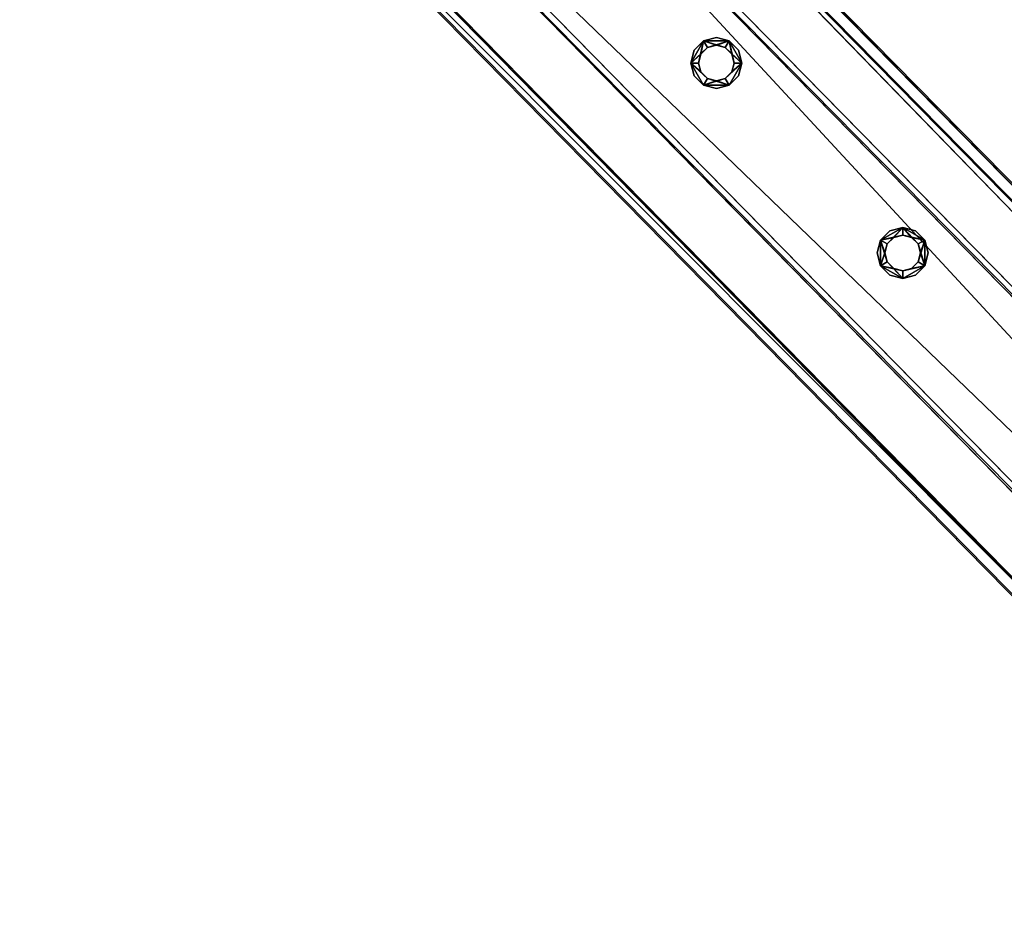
# Model space of a CAD drawing. Header units: millimetres. Extents: x 93711086 to 93775423, y 1247239064 to 1247319365.
# Tile 642 of 656: x 93735350 to 93735760, y 1247287826 to 1247288200. Entities that reach past the tile are written whole.
import ezdxf

# ---------------------------------------------------------------- set-up
doc = ezdxf.new("R2010")
doc.units = ezdxf.units.MM
doc.layers.add('BEAM', color=7, linetype='Continuous')

# ---------------------------------------------------------------- blocks, each defined once
blk = doc.blocks.new('5bbbe152-908d-476c-86af-f8c3bda7d93c')
at = {"color": 0, "transparency": 16777216}
mesh = blk.add_polyface(dxfattribs=at)
corners = [(93746645.62, 1247277057.67, 4971.49), (93746647.26, 1247277056.79, 5031.46), (93746991.77, 1247276710, 5017.42), (93746990.21, 1247276710.81, 4957.44), (93746989.83, 1247276711.2, 4957.46), (93746643.57, 1247277053.34, 5026.51), (93746642.07, 1247277054.15, 4971.53), (93746986.28, 1247276707.68, 4957.5), (93746988.12, 1247276706.53, 5012.46), (93746563.85, 1247276976.82, 4972.53), (93746565.34, 1247276976.01, 5027.5), (93746910.49, 1247276628.59, 5013.44), (93746908.27, 1247276630.13, 4958.49), (93746561.93, 1247276972.42, 5032.55), (93746560.29, 1247276973.3, 4972.58), (93746904.72, 1247276626.61, 4958.54), (93746907.09, 1247276624.98, 5018.48), (93746646.91, 1247277057.14, 5031.48), (93746561.35, 1247276973.01, 5032.57), (93746641.67, 1247277054.56, 4971.55), (93746645.23, 1247277058.06, 4971.51), (93746564.77, 1247276976.59, 5027.53), (93746643.2, 1247277053.71, 5026.52), (93746559.68, 1247276973.93, 4972.6), (93746563.24, 1247276977.43, 4972.56), (93735437.15, 1247288462.97, 5519.22), (93735351.43, 1247288378.99, 5520.32), (93735351.86, 1247288378.55, 5520.3), (93735437.5, 1247288462.61, 5519.2), (93735435.8, 1247288463.55, 5459.23), (93735432.24, 1247288460.05, 5459.28), (93735431.86, 1247288460.43, 5459.3), (93735433.43, 1247288459.55, 5514.27), (93735433.79, 1247288459.19, 5514.25), (93735354.86, 1247288382.57, 5515.28), (93735355.29, 1247288382.13, 5515.26), (93735353.29, 1247288383.45, 5460.31), (93735353.74, 1247288383, 5460.29), (93735349.72, 1247288379.95, 5460.35), (93735350.17, 1247288379.49, 5460.33)]
mesh.append_faces([[corners[k] for k in face] for face in [(19, 0, 7, 19), (21, 5, 11, 21), (23, 9, 15, 23), (0, 29, 28, 0), (30, 6, 22, 30), (34, 33, 21, 34), (36, 35, 10, 36), (10, 24, 36, 10), (38, 37, 23, 38)]], dxfattribs={"vtx0": -1, "vtx1": -1, "vtx2": -1, "vtx3": -1, "color": 0})
mesh.append_faces([[corners[k] for k in face] for face in [(13, 2, 1, 13), (27, 17, 28, 27), (29, 19, 30, 29), (39, 13, 18, 39)]], dxfattribs={"vtx0": -1, "vtx2": -1, "vtx3": -1, "color": 0})
mesh.append_faces([[corners[k] for k in face] for face in [(4, 0, 2, 4), (8, 5, 7, 8), (12, 9, 11, 12), (16, 13, 15, 16), (1, 17, 13, 1), (28, 25, 27, 28), (28, 17, 0, 28), (30, 31, 29, 30), (33, 32, 30, 33), (22, 33, 30, 22), (27, 26, 39, 27), (39, 23, 13, 39), (18, 27, 39, 18)]], dxfattribs={"vtx1": -1, "vtx2": -1, "vtx3": -1, "color": 0})
mesh.append_faces([[corners[k] for k in face] for face in [(0, 1, 2, 0), (2, 3, 4, 2), (5, 6, 7, 5), (9, 10, 11, 9), (13, 14, 15, 13), (17, 18, 13, 17), (13, 16, 2, 13), (19, 20, 0, 19), (0, 4, 7, 0), (7, 6, 19, 7), (21, 22, 5, 21), (5, 8, 11, 5), (11, 10, 21, 11), (23, 24, 9, 23), (9, 12, 15, 9), (15, 14, 23, 15), (25, 26, 27, 25), (27, 18, 17, 27), (17, 1, 0, 17), (0, 20, 29, 0), (29, 20, 19, 29), (32, 31, 30, 32), (30, 19, 6, 30), (6, 5, 22, 6), (34, 32, 33, 34), (33, 22, 21, 33), (21, 35, 34, 21), (36, 34, 35, 36), (35, 21, 10, 35), (10, 9, 24, 10), (24, 37, 36, 24), (38, 36, 37, 38), (37, 24, 23, 37), (23, 39, 38, 23), (26, 38, 39, 26), (23, 14, 13, 23)]], dxfattribs={"vtx2": -1, "vtx3": -1, "color": 0})
blk = doc.blocks.new('293639d3-0a61-44e4-b65c-a372e9faf653')
at = {"color": 0, "transparency": 16777216}
mesh = blk.add_polyface(dxfattribs=at)
corners = [(93736772.42, 1247286975.22, 4553.79), (93736815.22, 1247287017.27, 4553.79), (93735417.84, 1247288439.81, 4614.67), (93735375.03, 1247288397.77, 4614.67), (93736814.37, 1247287018.14, 4513.81), (93735416.98, 1247288440.68, 4574.69), (93736812.23, 1247287016.04, 4513.81), (93735414.84, 1247288438.58, 4574.69), (93736813.02, 1247287015.23, 4550.79), (93735415.63, 1247288437.77, 4611.67), (93736774.5, 1247286977.39, 4550.79), (93735377.11, 1247288399.93, 4611.67), (93736773.71, 1247286978.2, 4513.81), (93735376.32, 1247288400.74, 4574.69), (93736771.57, 1247286976.1, 4513.81), (93735374.18, 1247288398.64, 4574.69)]
mesh.append_faces([[corners[k] for k in face] for face in [(0, 2, 3, 0), (1, 5, 2, 1), (4, 7, 5, 4), (6, 9, 7, 6), (8, 11, 9, 8), (10, 13, 11, 10), (12, 15, 13, 12), (14, 3, 15, 14)]], dxfattribs={"vtx0": -1, "color": 0})
mesh.append_faces([[corners[k] for k in face] for face in [(2, 7, 9, 2), (11, 15, 3, 11), (0, 12, 10, 0), (8, 4, 1, 8)]], dxfattribs={"vtx0": -1, "vtx2": -1, "vtx3": -1, "color": 0})
mesh.append_faces([[corners[k] for k in face] for face in [(3, 2, 9, 3), (9, 11, 3, 9), (1, 0, 10, 1), (10, 8, 1, 10)]], dxfattribs={"vtx1": -1, "vtx2": -1, "vtx3": -1, "color": 0})
mesh.append_faces([[corners[k] for k in face] for face in [(0, 1, 2, 0), (1, 4, 5, 1), (4, 6, 7, 4), (6, 8, 9, 6), (8, 10, 11, 8), (10, 12, 13, 10), (12, 14, 15, 12), (14, 0, 3, 14), (2, 5, 7, 2), (11, 13, 15, 11), (0, 14, 12, 0), (8, 6, 4, 8)]], dxfattribs={"vtx2": -1, "vtx3": -1, "color": 0})
blk = doc.blocks.new('6d224425-0a27-411e-8ca7-688cc518ad02')
at = {"color": 0, "transparency": 16777216}
mesh = blk.add_polyface(dxfattribs=at)
corners = [(93735717.33, 1247288094.95, 4600.93), (93735713.61, 1247288095.95, 4600.93), (93735713.61, 1247288095.95, 5500.93), (93735717.33, 1247288094.95, 5500.93), (93735710.88, 1247288098.68, 4600.93), (93735710.88, 1247288098.68, 5500.93), (93735709.88, 1247288102.4, 4600.93), (93735709.88, 1247288102.4, 5500.93), (93735710.88, 1247288106.13, 4600.93), (93735710.88, 1247288106.13, 5500.93), (93735713.61, 1247288108.85, 4600.93), (93735713.61, 1247288108.85, 5500.93), (93735717.33, 1247288109.85, 4600.93), (93735717.33, 1247288109.85, 5500.93), (93735721.06, 1247288108.85, 4600.93), (93735721.06, 1247288108.85, 5500.93), (93735723.79, 1247288106.13, 4600.93), (93735723.79, 1247288106.13, 5500.93), (93735724.78, 1247288102.4, 4600.93), (93735724.78, 1247288102.4, 5500.93), (93735723.79, 1247288098.68, 4600.93), (93735723.79, 1247288098.68, 5500.93), (93735721.06, 1247288095.95, 4600.93), (93735721.06, 1247288095.95, 5500.93), (93735717.33, 1247288091.75, 4600.93), (93735722.66, 1247288093.18, 4600.93), (93735722.66, 1247288093.18, 5500.93), (93735717.33, 1247288091.75, 5500.93), (93735726.56, 1247288097.08, 4600.93), (93735726.56, 1247288097.08, 5500.93), (93735727.98, 1247288102.4, 4600.93), (93735727.98, 1247288102.4, 5500.93), (93735726.56, 1247288107.73, 4600.93), (93735726.56, 1247288107.73, 5500.93), (93735722.66, 1247288111.62, 4600.93), (93735722.66, 1247288111.62, 5500.93), (93735717.33, 1247288113.05, 4600.93), (93735717.33, 1247288113.05, 5500.93), (93735712.01, 1247288111.62, 4600.93), (93735712.01, 1247288111.62, 5500.93), (93735708.11, 1247288107.73, 4600.93), (93735708.11, 1247288107.73, 5500.93), (93735706.68, 1247288102.4, 4600.93), (93735706.68, 1247288102.4, 5500.93), (93735708.11, 1247288097.08, 4600.93), (93735708.11, 1247288097.08, 5500.93), (93735712.01, 1247288093.18, 4600.93), (93735712.01, 1247288093.18, 5500.93)]
mesh.append_faces([[corners[k] for k in face] for face in [(0, 2, 3, 0), (1, 5, 2, 1), (4, 7, 5, 4), (6, 9, 7, 6), (8, 11, 9, 8), (10, 13, 11, 10), (12, 15, 13, 12), (14, 17, 15, 14), (16, 19, 17, 16), (18, 21, 19, 18), (20, 23, 21, 20), (22, 3, 23, 22), (24, 26, 27, 24), (25, 29, 26, 25), (28, 31, 29, 28), (30, 33, 31, 30), (32, 35, 33, 32), (34, 37, 35, 34), (36, 39, 37, 36), (38, 41, 39, 38), (40, 43, 41, 40), (42, 45, 43, 42), (44, 47, 45, 44), (46, 27, 47, 46)]], dxfattribs={"vtx0": -1, "color": 0})
mesh.append_faces([[corners[k] for k in face] for face in [(27, 29, 3, 27), (17, 29, 33, 17), (45, 27, 3, 45), (13, 33, 37, 13), (41, 45, 5, 41), (9, 37, 41, 9), (12, 40, 36, 12), (44, 40, 6, 44), (24, 44, 4, 24), (16, 36, 32, 16), (28, 24, 0, 28), (20, 32, 28, 20)]], dxfattribs={"vtx0": -1, "vtx1": -1, "vtx2": -1, "vtx3": -1, "color": 0})
mesh.append_faces([[corners[k] for k in face] for face in [(29, 21, 23, 29), (29, 23, 3, 29), (45, 3, 2, 45), (45, 2, 5, 45), (41, 5, 7, 41), (41, 7, 9, 41), (40, 10, 8, 40), (40, 8, 6, 40), (44, 6, 4, 44), (24, 4, 1, 24), (24, 1, 0, 24), (28, 0, 22, 28)]], dxfattribs={"vtx0": -1, "vtx2": -1, "vtx3": -1, "color": 0})
mesh.append_faces([[corners[k] for k in face] for face in [(19, 21, 29, 19), (17, 19, 29, 17), (15, 17, 33, 15), (13, 15, 33, 13), (11, 13, 37, 11), (9, 11, 37, 9), (12, 10, 40, 12), (14, 12, 36, 14), (16, 14, 36, 16), (18, 16, 32, 18), (20, 18, 32, 20), (22, 20, 28, 22)]], dxfattribs={"vtx1": -1, "vtx2": -1, "vtx3": -1, "color": 0})
mesh.append_faces([[corners[k] for k in face] for face in [(0, 1, 2, 0), (1, 4, 5, 1), (4, 6, 7, 4), (6, 8, 9, 6), (8, 10, 11, 8), (10, 12, 13, 10), (12, 14, 15, 12), (14, 16, 17, 14), (16, 18, 19, 16), (18, 20, 21, 18), (20, 22, 23, 20), (22, 0, 3, 22), (24, 25, 26, 24), (25, 28, 29, 25), (28, 30, 31, 28), (30, 32, 33, 30), (32, 34, 35, 32), (34, 36, 37, 34), (36, 38, 39, 36), (38, 40, 41, 38), (40, 42, 43, 40), (42, 44, 45, 42), (44, 46, 47, 44), (46, 24, 27, 46), (29, 31, 33, 29), (33, 35, 37, 33), (37, 39, 41, 37), (41, 43, 45, 41), (45, 47, 27, 45), (27, 26, 29, 27), (40, 38, 36, 40), (36, 34, 32, 36), (32, 30, 28, 32), (28, 25, 24, 28), (24, 46, 44, 24), (44, 42, 40, 44)]], dxfattribs={"vtx2": -1, "vtx3": -1, "color": 0})
blk = doc.blocks.new('b7db50fa-9344-43f2-b2a0-6c3770b3d0e0')
at = {"color": 0, "transparency": 16777216}
mesh = blk.add_polyface(dxfattribs=at)
corners = [(93735639.75, 1247288174.02, 4604.35), (93735636.02, 1247288175.02, 4604.35), (93735636.02, 1247288175.02, 5504.35), (93735639.75, 1247288174.02, 5504.35), (93735633.29, 1247288177.75, 4604.35), (93735633.29, 1247288177.75, 5504.35), (93735632.3, 1247288181.47, 4604.35), (93735632.3, 1247288181.47, 5504.35), (93735633.29, 1247288185.2, 4604.35), (93735633.29, 1247288185.2, 5504.35), (93735636.02, 1247288187.93, 4604.35), (93735636.02, 1247288187.93, 5504.35), (93735639.75, 1247288188.92, 4604.35), (93735639.75, 1247288188.92, 5504.35), (93735643.47, 1247288187.93, 4604.35), (93735643.47, 1247288187.93, 5504.35), (93735646.2, 1247288185.2, 4604.35), (93735646.2, 1247288185.2, 5504.35), (93735647.2, 1247288181.47, 4604.35), (93735647.2, 1247288181.47, 5504.35), (93735646.2, 1247288177.75, 4604.35), (93735646.2, 1247288177.75, 5504.35), (93735643.47, 1247288175.02, 4604.35), (93735643.47, 1247288175.02, 5504.35), (93735639.75, 1247288170.82, 4604.35), (93735645.07, 1247288172.25, 4604.35), (93735645.07, 1247288172.25, 5504.35), (93735639.75, 1247288170.82, 5504.35), (93735648.97, 1247288176.15, 4604.35), (93735648.97, 1247288176.15, 5504.35), (93735650.4, 1247288181.47, 4604.35), (93735650.4, 1247288181.47, 5504.35), (93735648.97, 1247288186.8, 4604.35), (93735648.97, 1247288186.8, 5504.35), (93735645.07, 1247288190.7, 4604.35), (93735645.07, 1247288190.7, 5504.35), (93735639.75, 1247288192.12, 4604.35), (93735639.75, 1247288192.12, 5504.35), (93735634.42, 1247288190.7, 4604.35), (93735634.42, 1247288190.7, 5504.35), (93735630.52, 1247288186.8, 4604.35), (93735630.52, 1247288186.8, 5504.35), (93735629.1, 1247288181.47, 4604.35), (93735629.1, 1247288181.47, 5504.35), (93735630.52, 1247288176.15, 4604.35), (93735630.52, 1247288176.15, 5504.35), (93735634.42, 1247288172.25, 4604.35), (93735634.42, 1247288172.25, 5504.35)]
mesh.append_faces([[corners[k] for k in face] for face in [(0, 2, 3, 0), (1, 5, 2, 1), (4, 7, 5, 4), (6, 9, 7, 6), (8, 11, 9, 8), (10, 13, 11, 10), (12, 15, 13, 12), (14, 17, 15, 14), (16, 19, 17, 16), (18, 21, 19, 18), (20, 23, 21, 20), (22, 3, 23, 22), (24, 26, 27, 24), (25, 29, 26, 25), (28, 31, 29, 28), (30, 33, 31, 30), (32, 35, 33, 32), (34, 37, 35, 34), (36, 39, 37, 36), (38, 41, 39, 38), (40, 43, 41, 40), (42, 45, 43, 42), (44, 47, 45, 44), (46, 27, 47, 46)]], dxfattribs={"vtx0": -1, "color": 0})
mesh.append_faces([[corners[k] for k in face] for face in [(26, 31, 23, 26), (15, 31, 35, 15), (47, 26, 23, 47), (11, 35, 39, 11), (43, 47, 2, 43), (7, 39, 43, 7), (46, 42, 1, 46), (10, 42, 38, 10), (25, 46, 1, 25), (14, 38, 34, 14), (30, 25, 22, 30), (18, 34, 30, 18)]], dxfattribs={"vtx0": -1, "vtx1": -1, "vtx2": -1, "vtx3": -1, "color": 0})
mesh.append_faces([[corners[k] for k in face] for face in [(31, 19, 21, 31), (31, 21, 23, 31), (47, 23, 3, 47), (47, 3, 2, 47), (43, 2, 5, 43), (43, 5, 7, 43), (42, 6, 4, 42), (42, 4, 1, 42), (25, 1, 0, 25), (25, 0, 22, 25), (30, 22, 20, 30), (30, 20, 18, 30)]], dxfattribs={"vtx0": -1, "vtx2": -1, "vtx3": -1, "color": 0})
mesh.append_faces([[corners[k] for k in face] for face in [(17, 19, 31, 17), (15, 17, 31, 15), (13, 15, 35, 13), (11, 13, 35, 11), (9, 11, 39, 9), (7, 9, 39, 7), (8, 6, 42, 8), (10, 8, 42, 10), (12, 10, 38, 12), (14, 12, 38, 14), (16, 14, 34, 16), (18, 16, 34, 18)]], dxfattribs={"vtx1": -1, "vtx2": -1, "vtx3": -1, "color": 0})
mesh.append_faces([[corners[k] for k in face] for face in [(0, 1, 2, 0), (1, 4, 5, 1), (4, 6, 7, 4), (6, 8, 9, 6), (8, 10, 11, 8), (10, 12, 13, 10), (12, 14, 15, 12), (14, 16, 17, 14), (16, 18, 19, 16), (18, 20, 21, 18), (20, 22, 23, 20), (22, 0, 3, 22), (24, 25, 26, 24), (25, 28, 29, 25), (28, 30, 31, 28), (30, 32, 33, 30), (32, 34, 35, 32), (34, 36, 37, 34), (36, 38, 39, 36), (38, 40, 41, 38), (40, 42, 43, 40), (42, 44, 45, 42), (44, 46, 47, 44), (46, 24, 27, 46), (31, 33, 35, 31), (35, 37, 39, 35), (39, 41, 43, 39), (43, 45, 47, 43), (47, 27, 26, 47), (26, 29, 31, 26), (42, 40, 38, 42), (38, 36, 34, 38), (34, 32, 30, 34), (30, 28, 25, 30), (25, 24, 46, 25), (46, 44, 42, 46)]], dxfattribs={"vtx2": -1, "vtx3": -1, "color": 0})

msp = doc.modelspace()

# ---------------------------------------------------------------- block references
at = {"layer": 'BEAM', "color": 156, "true_color": 0x1e4383, "transparency": 33554687}
msp.add_blockref('5bbbe152-908d-476c-86af-f8c3bda7d93c', (0, 0), dxfattribs=at)
at = {"layer": 'BEAM', "color": 77, "true_color": 0x5b9723, "transparency": 33554687}
for name in ['293639d3-0a61-44e4-b65c-a372e9faf653', 'b7db50fa-9344-43f2-b2a0-6c3770b3d0e0', '6d224425-0a27-411e-8ca7-688cc518ad02']:
    msp.add_blockref(name, (0, 0), dxfattribs=at)

doc.saveas('drawing.dxf')
